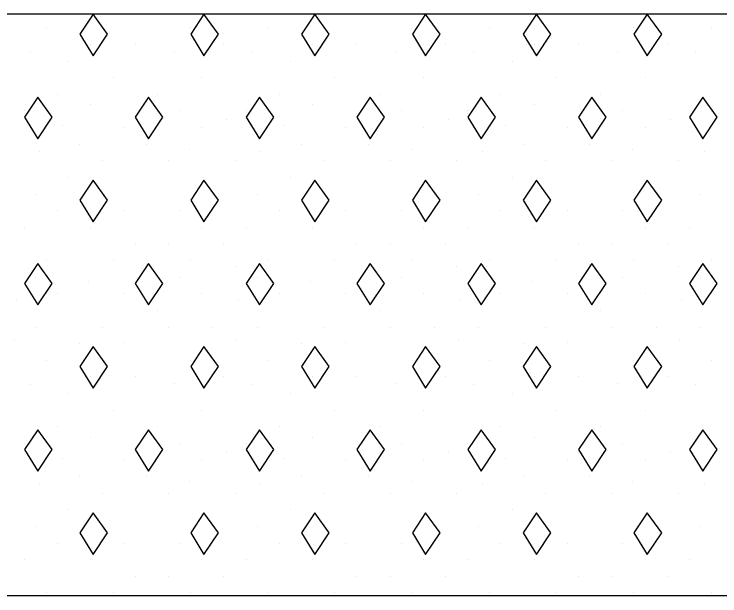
# Model space of a CAD drawing. Extents: x 1313964 to 1316843, y 2087046 to 2096619.
# Drawn here: x 1314444.383 to 1314448.256, y 2089130.721 to 2089133.914 of the extents above; entities that cross this region are included whole.
import ezdxf

# ---------------------------------------------------------------- set-up
doc = ezdxf.new("R2010")
doc.units = 0
doc.layers.add('B-Sub-Contour', color=7, linetype='Continuous')
doc.layers.add('Default', color=7, linetype='Continuous')

# ---------------------------------------------------------------- blocks, each defined once
blk = doc.blocks.new('POINT_DISPLAY')
at = {"layer": 'Default'}
blk.add_line((0, 0), (0, 0), dxfattribs=at)

msp = doc.modelspace()

# ---------------------------------------------------------------- linework, layer by layer
at = {"layer": 'B-Sub-Contour'}
for points in [[(1314448.6864, 2089133.9135), (1314403.6864, 2089133.9135)], [(1314448.6864, 2089130.721), (1314403.6864, 2089130.721)]]:
    msp.add_lwpolyline(points, dxfattribs=at)
for points in [[(1314444.8168, 2089133.9135), (1314444.7438, 2089133.8041), (1314444.8168, 2089133.6855), (1314444.8958, 2089133.8041)], [(1314445.4249, 2089133.9135), (1314445.3519, 2089133.8041), (1314445.4249, 2089133.6855), (1314445.5039, 2089133.8041)], [(1314446.033, 2089133.9135), (1314445.96, 2089133.8041), (1314446.033, 2089133.6855), (1314446.112, 2089133.8041)], [(1314446.6411, 2089133.9135), (1314446.5681, 2089133.8041), (1314446.6411, 2089133.6855), (1314446.7201, 2089133.8041)], [(1314447.2492, 2089133.9135), (1314447.1762, 2089133.8041), (1314447.2492, 2089133.6855), (1314447.3283, 2089133.8041)], [(1314447.8573, 2089133.9135), (1314447.7843, 2089133.8041), (1314447.8573, 2089133.6855), (1314447.9364, 2089133.8041)], [(1314444.5127, 2089133.4575), (1314444.4397, 2089133.348), (1314444.5127, 2089133.2294), (1314444.5918, 2089133.348)], [(1314445.1208, 2089133.4575), (1314445.0479, 2089133.348), (1314445.1208, 2089133.2294), (1314445.1999, 2089133.348)], [(1314445.7289, 2089133.4575), (1314445.656, 2089133.348), (1314445.7289, 2089133.2294), (1314445.808, 2089133.348)], [(1314446.337, 2089133.4575), (1314446.2641, 2089133.348), (1314446.337, 2089133.2294), (1314446.4161, 2089133.348)], [(1314446.9451, 2089133.4575), (1314446.8722, 2089133.348), (1314446.9451, 2089133.2294), (1314447.0242, 2089133.348)], [(1314447.5533, 2089133.4575), (1314447.4803, 2089133.348), (1314447.5533, 2089133.2294), (1314447.6323, 2089133.348)], [(1314448.1614, 2089133.4575), (1314448.0884, 2089133.348), (1314448.1614, 2089133.2294), (1314448.2404, 2089133.348)], [(1314444.8168, 2089133.0014), (1314444.7438, 2089132.8919), (1314444.8168, 2089132.7733), (1314444.8958, 2089132.8919)], [(1314445.4249, 2089133.0014), (1314445.3519, 2089132.8919), (1314445.4249, 2089132.7733), (1314445.5039, 2089132.8919)], [(1314446.033, 2089133.0014), (1314445.96, 2089132.8919), (1314446.033, 2089132.7733), (1314446.112, 2089132.8919)], [(1314446.6411, 2089133.0014), (1314446.5681, 2089132.8919), (1314446.6411, 2089132.7733), (1314446.7201, 2089132.8919)], [(1314447.2492, 2089133.0014), (1314447.1762, 2089132.8919), (1314447.2492, 2089132.7733), (1314447.3283, 2089132.8919)], [(1314447.8573, 2089133.0014), (1314447.7843, 2089132.8919), (1314447.8573, 2089132.7733), (1314447.9364, 2089132.8919)], [(1314444.5127, 2089132.5453), (1314444.4397, 2089132.4358), (1314444.5127, 2089132.3173), (1314444.5918, 2089132.4358)], [(1314445.1208, 2089132.5453), (1314445.0479, 2089132.4358), (1314445.1208, 2089132.3173), (1314445.1999, 2089132.4358)], [(1314445.7289, 2089132.5453), (1314445.656, 2089132.4358), (1314445.7289, 2089132.3173), (1314445.808, 2089132.4358)], [(1314446.337, 2089132.5453), (1314446.2641, 2089132.4358), (1314446.337, 2089132.3173), (1314446.4161, 2089132.4358)], [(1314446.9451, 2089132.5453), (1314446.8722, 2089132.4358), (1314446.9451, 2089132.3173), (1314447.0242, 2089132.4358)], [(1314447.5533, 2089132.5453), (1314447.4803, 2089132.4358), (1314447.5533, 2089132.3173), (1314447.6323, 2089132.4358)], [(1314448.1614, 2089132.5453), (1314448.0884, 2089132.4358), (1314448.1614, 2089132.3173), (1314448.2404, 2089132.4358)], [(1314444.8168, 2089132.0892), (1314444.7438, 2089131.9798), (1314444.8168, 2089131.8612), (1314444.8958, 2089131.9798)], [(1314445.4249, 2089132.0892), (1314445.3519, 2089131.9798), (1314445.4249, 2089131.8612), (1314445.5039, 2089131.9798)], [(1314446.033, 2089132.0892), (1314445.96, 2089131.9798), (1314446.033, 2089131.8612), (1314446.112, 2089131.9798)], [(1314446.6411, 2089132.0892), (1314446.5681, 2089131.9798), (1314446.6411, 2089131.8612), (1314446.7201, 2089131.9798)], [(1314447.2492, 2089132.0892), (1314447.1762, 2089131.9798), (1314447.2492, 2089131.8612), (1314447.3283, 2089131.9798)], [(1314447.8573, 2089132.0892), (1314447.7843, 2089131.9798), (1314447.8573, 2089131.8612), (1314447.9364, 2089131.9798)], [(1314444.5127, 2089131.6331), (1314444.4397, 2089131.5237), (1314444.5127, 2089131.4051), (1314444.5918, 2089131.5237)], [(1314445.1208, 2089131.6331), (1314445.0479, 2089131.5237), (1314445.1208, 2089131.4051), (1314445.1999, 2089131.5237)], [(1314445.7289, 2089131.6331), (1314445.656, 2089131.5237), (1314445.7289, 2089131.4051), (1314445.808, 2089131.5237)], [(1314446.337, 2089131.6331), (1314446.2641, 2089131.5237), (1314446.337, 2089131.4051), (1314446.4161, 2089131.5237)], [(1314446.9451, 2089131.6331), (1314446.8722, 2089131.5237), (1314446.9451, 2089131.4051), (1314447.0242, 2089131.5237)], [(1314447.5533, 2089131.6331), (1314447.4803, 2089131.5237), (1314447.5533, 2089131.4051), (1314447.6323, 2089131.5237)], [(1314448.1614, 2089131.6331), (1314448.0884, 2089131.5237), (1314448.1614, 2089131.4051), (1314448.2404, 2089131.5237)], [(1314444.8168, 2089131.1771), (1314444.7438, 2089131.0676), (1314444.8168, 2089130.949), (1314444.8958, 2089131.0676)], [(1314445.4249, 2089131.1771), (1314445.3519, 2089131.0676), (1314445.4249, 2089130.949), (1314445.5039, 2089131.0676)], [(1314446.033, 2089131.1771), (1314445.96, 2089131.0676), (1314446.033, 2089130.949), (1314446.112, 2089131.0676)], [(1314446.6411, 2089131.1771), (1314446.5681, 2089131.0676), (1314446.6411, 2089130.949), (1314446.7201, 2089131.0676)], [(1314447.2492, 2089131.1771), (1314447.1762, 2089131.0676), (1314447.2492, 2089130.949), (1314447.3283, 2089131.0676)], [(1314447.8573, 2089131.1771), (1314447.7843, 2089131.0676), (1314447.8573, 2089130.949), (1314447.9364, 2089131.0676)]]:
    msp.add_lwpolyline(points, close=True, dxfattribs=at)

# ---------------------------------------------------------------- block references
at = {"layer": 'B-Sub-Contour', "xscale": 0.0299265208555, "yscale": 0.019951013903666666, "rotation": 90}
for p in [(1314444.5614, 2089133.8383), (1314445.3519, 2089133.8383), (1314445.7776, 2089133.8383), (1314446.5681, 2089133.8383), (1314446.9938, 2089133.8383), (1314447.7843, 2089133.8383), (1314448.21, 2089133.8383), (1314444.8046, 2089133.7471), (1314445.0479, 2089133.7471), (1314445.5343, 2089133.7471), (1314446.0208, 2089133.7471), (1314446.2641, 2089133.7471), (1314446.7506, 2089133.7471), (1314447.237, 2089133.7471), (1314447.4803, 2089133.7471), (1314447.9668, 2089133.7471), (1314444.4729, 2089133.7056), (1314445.2607, 2089133.7097), (1314445.6891, 2089133.7056), (1314446.4769, 2089133.7097), (1314446.9053, 2089133.7056), (1314447.6931, 2089133.7097), (1314448.1216, 2089133.7056), (1314444.683, 2089133.6559), (1314445.8992, 2089133.6559), (1314447.1154, 2089133.6559), (1314444.9262, 2089133.5646), (1314445.4127, 2089133.5646), (1314446.1424, 2089133.5646), (1314446.6289, 2089133.5646), (1314447.3587, 2089133.5646), (1314447.8451, 2089133.5646), (1314444.6222, 2089133.4734), (1314445.1695, 2089133.4734), (1314445.8384, 2089133.4734), (1314446.3857, 2089133.4734), (1314447.0546, 2089133.4734), (1314447.6019, 2089133.4734), (1314444.8046, 2089133.4157), (1314446.0208, 2089133.4157), (1314447.237, 2089133.4157), (1314444.4397, 2089133.3822), (1314445.2911, 2089133.3822), (1314445.656, 2089133.3822), (1314446.5073, 2089133.3822), (1314446.8722, 2089133.3822), (1314447.7235, 2089133.3822), (1314448.0884, 2089133.3822), (1314445.5509, 2089133.337), (1314446.7671, 2089133.337), (1314447.9833, 2089133.337), (1314444.6471, 2089133.2997), (1314444.987, 2089133.291), (1314445.4127, 2089133.291), (1314445.8633, 2089133.2997), (1314446.2033, 2089133.291), (1314446.6289, 2089133.291), (1314447.0795, 2089133.2997), (1314447.4195, 2089133.291), (1314447.8451, 2089133.291), (1314444.7438, 2089133.1998), (1314445.1087, 2089133.1998), (1314445.3464, 2089133.1713), (1314445.96, 2089133.1998), (1314446.3249, 2089133.1998), (1314446.5626, 2089133.1713), (1314447.1762, 2089133.1998), (1314447.5411, 2089133.1998), (1314447.7788, 2089133.1713), (1314444.5199, 2089133.1589), (1314445.7361, 2089133.1589), (1314446.9523, 2089133.1589), (1314448.1685, 2089133.1589), (1314444.8654, 2089133.1086), (1314445.2303, 2089133.1086), (1314445.5951, 2089133.1086), (1314446.0816, 2089133.1086), (1314446.4465, 2089133.1086), (1314446.8114, 2089133.1086), (1314447.2978, 2089133.1086), (1314447.6627, 2089133.1086), (1314448.0276, 2089133.1086), (1314444.683, 2089133.0173), (1314445.8992, 2089133.0173), (1314447.1154, 2089133.0173), (1314444.5006, 2089132.9261), (1314445.4735, 2089132.9261), (1314445.7168, 2089132.9261), (1314446.6897, 2089132.9261), (1314446.933, 2089132.9261), (1314447.906, 2089132.9261), (1314448.1492, 2089132.9261), (1314444.6222, 2089132.8349), (1314444.987, 2089132.8349), (1314445.2911, 2089132.8349), (1314445.8384, 2089132.8349), (1314446.2033, 2089132.8349), (1314446.5073, 2089132.8349), (1314447.0546, 2089132.8349), (1314447.4195, 2089132.8349), (1314447.7235, 2089132.8349), (1314444.4397, 2089132.7437), (1314444.8046, 2089132.7437), (1314445.4127, 2089132.7437), (1314445.656, 2089132.7437), (1314446.0208, 2089132.7437), (1314446.6289, 2089132.7437), (1314446.8722, 2089132.7437), (1314447.237, 2089132.7437), (1314447.8451, 2089132.7437), (1314448.0884, 2089132.7437), (1314445.0479, 2089132.6525), (1314445.2303, 2089132.6525), (1314445.5343, 2089132.6525), (1314446.2641, 2089132.6525), (1314446.4465, 2089132.6525), (1314446.7506, 2089132.6525), (1314447.4803, 2089132.6525), (1314447.6627, 2089132.6525), (1314447.9668, 2089132.6525), (1314444.5614, 2089132.5613), (1314444.9262, 2089132.5613), (1314445.3519, 2089132.5613), (1314445.7776, 2089132.5613), (1314446.1424, 2089132.5613), (1314446.5681, 2089132.5613), (1314446.9938, 2089132.5613), (1314447.3587, 2089132.5613), (1314447.7843, 2089132.5613), (1314448.21, 2089132.5613), (1314445.1087, 2089132.5407), (1314445.5951, 2089132.5293), (1314446.3249, 2089132.5407), (1314446.8114, 2089132.5293), (1314447.5411, 2089132.5407), (1314448.0276, 2089132.5293), (1314444.5006, 2089132.47), (1314444.7908, 2089132.4448), (1314445.2911, 2089132.47), (1314445.7168, 2089132.47), (1314446.007, 2089132.4448), (1314446.5073, 2089132.47), (1314446.933, 2089132.47), (1314447.2232, 2089132.4448), (1314447.7235, 2089132.47), (1314448.1492, 2089132.47), (1314444.6222, 2089132.3788), (1314444.987, 2089132.3788), (1314445.4127, 2089132.3788), (1314445.8384, 2089132.3788), (1314446.2033, 2089132.3788), (1314446.6289, 2089132.3788), (1314447.0546, 2089132.3788), (1314447.4195, 2089132.3788), (1314447.8451, 2089132.3788), (1314444.3955, 2089132.3495), (1314445.6117, 2089132.3495), (1314446.8279, 2089132.3495), (1314448.0442, 2089132.3495), (1314445.1695, 2089132.2876), (1314446.3857, 2089132.2876), (1314447.6019, 2089132.2876), (1314444.5006, 2089132.1964), (1314444.8654, 2089132.1964), (1314445.2303, 2089132.1964), (1314445.4735, 2089132.1964), (1314445.7168, 2089132.1964), (1314446.0816, 2089132.1964), (1314446.4465, 2089132.1964), (1314446.6897, 2089132.1964), (1314446.933, 2089132.1964), (1314447.2978, 2089132.1964), (1314447.6627, 2089132.1964), (1314447.906, 2089132.1964), (1314448.1492, 2089132.1964), (1314444.3872, 2089132.1298), (1314445.6034, 2089132.1298), (1314446.8197, 2089132.1298), (1314448.0359, 2089132.1298), (1314444.7438, 2089132.1052), (1314444.987, 2089132.1092), (1314445.96, 2089132.1052), (1314446.2033, 2089132.1092), (1314447.1762, 2089132.1052), (1314447.4195, 2089132.1092), (1314444.5614, 2089132.014), (1314445.3519, 2089132.014), (1314445.7776, 2089132.014), (1314446.5681, 2089132.014), (1314446.9938, 2089132.014), (1314447.7843, 2089132.014), (1314448.21, 2089132.014), (1314444.8046, 2089131.9227), (1314445.0479, 2089131.9227), (1314445.5343, 2089131.9227), (1314446.0208, 2089131.9227), (1314446.2641, 2089131.9227), (1314446.7506, 2089131.9227), (1314447.237, 2089131.9227), (1314447.4803, 2089131.9227), (1314447.9668, 2089131.9227), (1314444.4729, 2089131.8812), (1314445.2607, 2089131.8854), (1314445.6891, 2089131.8812), (1314446.4769, 2089131.8854), (1314446.9053, 2089131.8812), (1314447.6931, 2089131.8854), (1314448.1216, 2089131.8812), (1314444.683, 2089131.8315), (1314445.8992, 2089131.8315), (1314447.1154, 2089131.8315), (1314444.9262, 2089131.7403), (1314445.4127, 2089131.7403), (1314446.1424, 2089131.7403), (1314446.6289, 2089131.7403), (1314447.3587, 2089131.7403), (1314447.8451, 2089131.7403), (1314444.6222, 2089131.6491), (1314445.1695, 2089131.6491), (1314445.8384, 2089131.6491), (1314446.3857, 2089131.6491), (1314447.0546, 2089131.6491), (1314447.6019, 2089131.6491), (1314444.8046, 2089131.5914), (1314446.0208, 2089131.5914), (1314447.237, 2089131.5914), (1314444.4397, 2089131.5579), (1314445.2911, 2089131.5579), (1314445.656, 2089131.5579), (1314446.5073, 2089131.5579), (1314446.8722, 2089131.5579), (1314447.7235, 2089131.5579), (1314448.0884, 2089131.5579), (1314445.5509, 2089131.5127), (1314446.7671, 2089131.5127), (1314447.9833, 2089131.5127), (1314444.6471, 2089131.4754), (1314444.987, 2089131.4667), (1314445.4127, 2089131.4667), (1314445.8633, 2089131.4754), (1314446.2033, 2089131.4667), (1314446.6289, 2089131.4667), (1314447.0795, 2089131.4754), (1314447.4195, 2089131.4667), (1314447.8451, 2089131.4667), (1314444.7438, 2089131.3755), (1314445.1087, 2089131.3755), (1314445.96, 2089131.3755), (1314446.3249, 2089131.3755), (1314447.1762, 2089131.3755), (1314447.5411, 2089131.3755), (1314444.5199, 2089131.3346), (1314445.3464, 2089131.347), (1314445.7361, 2089131.3346), (1314446.5626, 2089131.347), (1314446.9523, 2089131.3346), (1314447.7788, 2089131.347), (1314448.1685, 2089131.3346), (1314444.8654, 2089131.2842), (1314445.2303, 2089131.2842), (1314445.5951, 2089131.2842), (1314446.0816, 2089131.2842), (1314446.4465, 2089131.2842), (1314446.8114, 2089131.2842), (1314447.2978, 2089131.2842), (1314447.6627, 2089131.2842), (1314448.0276, 2089131.2842), (1314444.683, 2089131.193), (1314445.8992, 2089131.193), (1314447.1154, 2089131.193), (1314444.5006, 2089131.1018), (1314445.4735, 2089131.1018), (1314445.7168, 2089131.1018), (1314446.6897, 2089131.1018), (1314446.933, 2089131.1018), (1314447.906, 2089131.1018), (1314448.1492, 2089131.1018), (1314444.6222, 2089131.0106), (1314444.987, 2089131.0106), (1314445.2911, 2089131.0106), (1314445.8384, 2089131.0106), (1314446.2033, 2089131.0106), (1314446.5073, 2089131.0106), (1314447.0546, 2089131.0106), (1314447.4195, 2089131.0106), (1314447.7235, 2089131.0106), (1314444.4397, 2089130.9194), (1314444.8046, 2089130.9194), (1314445.4127, 2089130.9194), (1314445.656, 2089130.9194), (1314446.0208, 2089130.9194), (1314446.6289, 2089130.9194), (1314446.8722, 2089130.9194), (1314447.237, 2089130.9194), (1314447.8451, 2089130.9194), (1314448.0884, 2089130.9194), (1314445.0479, 2089130.8282), (1314445.2303, 2089130.8282), (1314445.5343, 2089130.8282), (1314446.2641, 2089130.8282), (1314446.4465, 2089130.8282), (1314446.7506, 2089130.8282), (1314447.4803, 2089130.8282), (1314447.6627, 2089130.8282), (1314447.9668, 2089130.8282), (1314444.5614, 2089130.7369), (1314444.9262, 2089130.7369), (1314445.3519, 2089130.7369), (1314445.7776, 2089130.7369), (1314446.1424, 2089130.7369), (1314446.5681, 2089130.7369), (1314446.9938, 2089130.7369), (1314447.3587, 2089130.7369), (1314447.7843, 2089130.7369), (1314448.21, 2089130.7369)]:
    msp.add_blockref('POINT_DISPLAY', p, dxfattribs=at)

doc.saveas('drawing.dxf')
